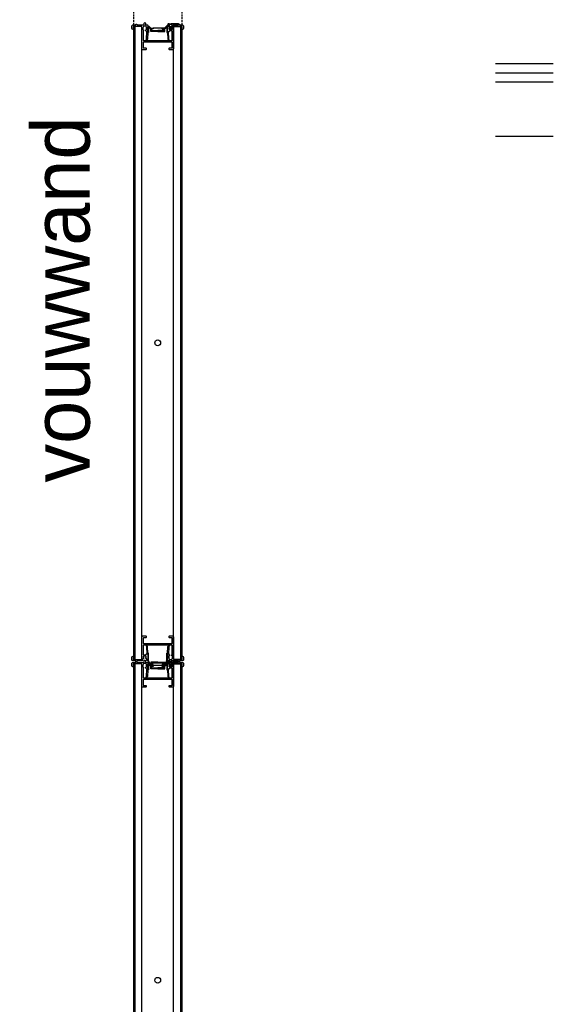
# Model space of a CAD drawing. Header units: millimetres. Extents: x -297000 to 504135, y -166520 to 252050.
# Tile 389 of 416: x 77917 to 78837, y 25042 to 26741. Entities that reach past the tile are written whole.
import ezdxf

# ---------------------------------------------------------------- set-up
doc = ezdxf.new("R2010")
doc.units = ezdxf.units.MM
doc.header["$MEASUREMENT"] = 0
doc.linetypes.add('HIDDEN2', pattern=[4.7625, 3.175, -1.5875])
for name, color, linetype in [('010_T0100_T', 4, 'Continuous'), ('068_HATCH_H', 8, 'Continuous'), ('220_WALIN_E', 1, 'Continuous'), ('220_WALIN_G', 1, 'Continuous'), ('320_DOORS_E', 8, 'Continuous'), ('420_WAFIN_G', 1, 'Continuous')]:
    doc.layers.add(name, color=color, linetype=linetype)
doc.styles.add('VMX 1 SMALL 100', font='unvr55w.TTF', dxfattribs={"height": 100})

# ---------------------------------------------------------------- blocks, each defined once
blk = doc.blocks.new('*U1227')
at = {"layer": '068_HATCH_H'}
h = blk.add_hatch(dxfattribs=at)
h.set_pattern_fill('PLAST', color=256, scale=500, angle=180, style=0)
h.set_pattern_definition([(180, (0, -335.09), (-2e-14, -125), []), (180, (-2e-15, -350.72), (-2e-14, -125), []), (180, (-4e-15, -366.34), (-2e-14, -125), [])])
h.paths.add_polyline_path([(0, -335.1), (100, -335.1), (100, 664.9), (0, 664.9)])
at = {"layer": '220_WALIN_G', "ltscale": 10}
for p, q in [((0, 400), (0, 600)), ((100, 400), (100, 600))]:
    blk.add_line(p, q, dxfattribs=at)
blk.add_lwpolyline([(0, 0), (100, 0), (100, 664.9), (0, 664.9)], close=True, dxfattribs=at)
at = {"layer": '220_WALIN_E', "ltscale": 10, "insert": (50, 500), "char_height": 100, "width": 100, "attachment_point": 5, "style": 'VMX 1 SMALL 100', "bg_fill": 1, "box_fill_scale": 1, "bg_fill_color": 255, "bg_fill_transparency": 0}
blk.add_mtext('{\\fUnivers Condensed|b0|i0|c0|p34;A}', dxfattribs=at)
blk = doc.blocks.new('ESPERO_wandopen')
at = {"layer": '220_WALIN_G', "color": 8}
for points in [[(0, -738.5), (-24.6, -738.5), (-25.1, -739), (-25.1, -748.1), (-24.8, -748.4), (-20.3, -748.4), (-20, -748.7), (-20, -750.9), (-20.5, -751.4), (-25.5, -751.4, -0.414214), (-27.5, -749.4), (-27.5, -711.1), (-42.2, -711.1), (-42.2, -716.2), (-42.7, -716.7, -0.404519), (-44.6, -714.7), (-44.6, -710.7, -0.414214), (-42.6, -708.7), (-37.8, -708.7), (-37.8, -707.3), (-35.8, -707.3), (-35.8, -708.7), (-23.3, -708.7), (-23.3, -705.7, -1), (-21.3, -705.7), (-21.3, -708.7), (-17.6, -708.7), (-17.1, -709.2), (-17.1, -719.9), (-17.6, -720.4), (-19, -720.4), (-19.5, -719.9), (-19.5, -719.5), (-20.3, -718.8), (-20.3, -717), (-19.1, -717), (-19.1, -713.8, 1), (-25.5, -713.8), (-25.5, -717), (-24.3, -717), (-24.3, -719), (-25.1, -719.5), (-25.1, -735), (-24.6, -735.5), (0, -735.5)], [(0, -719.7), (-12.1, -719.7), (-12.1, -715.4, -0.090466), (-15.6, -712.5), (-15.6, -721.9), (-17.2, -721.9), (-17.6, -732.9, -0.312913), (-19.3, -735.2), (-19.7, -733.7, 0.283513), (-19.1, -732.9), (-18.8, -720.4), (-17.1, -720.4), (-17.1, -712.5, -0.697833), (-14.5, -711.5, 0.088145), (-11.5, -714), (-7.9, -714), (-7.9, -715.6), (-10.6, -715.6), (-10.6, -718.2), (0, -718.2)], [(0, -735.5), (24.6, -735.5), (25.1, -735), (25.1, -719.5), (24.6, -719), (20.1, -719), (19.6, -719.5), (19.6, -719.9), (19.1, -720.4), (18.1, -720.4, -0.414214), (17.1, -719.4), (17.1, -709.2, -0.414214), (17.6, -708.7), (17.9, -708.7, -0.339455), (18.4, -709.1), (19.4, -712.6), (20.3, -712.6), (20.6, -712.9), (20.6, -713.8), (20.3, -714.1), (19.9, -714.1), (19.6, -714.4), (19.6, -716.1), (20.1, -716.6), (24.6, -716.6), (25.1, -716.1), (25.1, -714.4), (24.8, -714.1), (24.4, -714.1), (24.1, -713.8), (24.1, -712.9), (24.3, -712.6), (25.4, -712.6), (26.3, -709.1), (26.8, -708.7), (35.6, -708.7), (35.8, -708.5), (35.8, -707.3), (37.8, -707.3), (37.8, -708.7), (42.6, -708.7, -0.414214), (44.6, -710.7), (44.6, -714.7, -0.404484), (42.7, -716.7), (42.2, -716.2), (42.2, -711.1), (27.5, -711.1), (27.5, -749.4, -0.414214), (25.5, -751.4), (20.5, -751.4), (20, -750.9), (20, -748.7), (20.3, -748.4), (24.6, -748.4), (25.1, -747.9), (25.1, -739), (24.6, -738.5), (0, -738.5)], [(0, -719.7), (12.1, -719.7), (12.1, -715.4, 0.090466), (15.6, -712.5), (15.6, -721.9), (17.2, -721.9), (17.6, -732.9, 0.312913), (19.3, -735.2), (19.7, -733.7, -0.283513), (19.1, -732.9), (18.8, -720.4), (17.1, -720.4), (17.1, -712.5, 0.697833), (14.5, -711.5, -0.088145), (11.5, -714), (7.9, -714), (7.9, -715.6), (10.6, -715.6), (10.6, -718.2), (0, -718.2)], [(0, -1779.1), (-24.6, -1779.1), (-25.1, -1779.6), (-25.1, -1795.1), (-24.6, -1795.6), (-20.1, -1795.6), (-19.6, -1795.1), (-19.6, -1794.7), (-19.1, -1794.2), (-18.1, -1794.2, -0.414214), (-17.1, -1795.2), (-17.1, -1805.4, -0.414214), (-17.6, -1805.9), (-17.9, -1805.9, -0.339455), (-18.4, -1805.5), (-19.4, -1802), (-20.3, -1802), (-20.6, -1801.7), (-20.6, -1800.8), (-20.3, -1800.5), (-19.9, -1800.5), (-19.6, -1800.2), (-19.6, -1798.5), (-20.1, -1798), (-24.6, -1798), (-25.1, -1798.5), (-25.1, -1800.2), (-24.8, -1800.5), (-24.4, -1800.5), (-24.1, -1800.8), (-24.1, -1801.7), (-24.3, -1802), (-25.4, -1802), (-26.3, -1805.5), (-26.8, -1805.9), (-35.6, -1805.9), (-35.8, -1806.1), (-35.8, -1807.3), (-37.8, -1807.3), (-37.8, -1805.9), (-42.6, -1805.9, -0.414214), (-44.6, -1803.9), (-44.6, -1799.9, -0.404484), (-42.7, -1797.9), (-42.2, -1798.4), (-42.2, -1803.5), (-27.5, -1803.5), (-27.5, -1765.2, -0.414214), (-25.5, -1763.2), (-20.5, -1763.2), (-20, -1763.7), (-20, -1765.9), (-20.3, -1766.2), (-24.6, -1766.2), (-25.1, -1766.7), (-25.1, -1775.6), (-24.6, -1776.1), (0, -1776.1)], [(0, -1776.1), (24.6, -1776.1), (25.1, -1775.6), (25.1, -1766.5), (24.8, -1766.2), (20.3, -1766.2), (20, -1765.9), (20, -1763.7), (20.5, -1763.2), (25.5, -1763.2, -0.414214), (27.5, -1765.2), (27.5, -1803.5), (42.2, -1803.5), (42.2, -1798.4), (42.7, -1797.9, -0.404519), (44.6, -1799.9), (44.6, -1803.9, -0.414214), (42.6, -1805.9), (37.8, -1805.9), (37.8, -1807.3), (35.8, -1807.3), (35.8, -1805.9), (23.3, -1805.9), (23.3, -1808.9, -1), (21.3, -1808.9), (21.3, -1805.9), (17.6, -1805.9), (17.1, -1805.4), (17.1, -1794.7), (17.6, -1794.2), (19, -1794.2), (19.5, -1794.7), (19.5, -1795.1), (20.3, -1795.8), (20.3, -1797.6), (19.1, -1797.6), (19.1, -1800.8, 1), (25.4, -1800.8), (25.4, -1797.6), (24.3, -1797.6), (24.3, -1795.6), (25.1, -1795.1), (25.1, -1779.6), (24.6, -1779.1), (0, -1779.1)], [(0, -1808.3), (-12.1, -1808.3), (-12.1, -1811.8, -0.224213), (-15.6, -1804.4), (-15.6, -1792.7), (-17.2, -1792.7), (-17.6, -1781.7, 0.329335), (-19.5, -1779.3), (-19.7, -1780.9, -0.283513), (-19.1, -1781.7), (-18.6, -1794.2), (-17.1, -1794.2), (-17.1, -1804.4, 0.27039), (-11.5, -1814), (-7.9, -1814), (-7.9, -1812.4), (-10.6, -1812.4), (-10.6, -1809.8), (0, -1809.8)], [(0, -1808.3), (12.1, -1808.3), (12.1, -1811.8, 0.224213), (15.6, -1804.4), (15.6, -1792.7), (17.2, -1792.7), (17.6, -1781.7, -0.329335), (19.5, -1779.3), (19.7, -1780.9, 0.283513), (19.1, -1781.7), (18.6, -1794.2), (17.1, -1794.2), (17.1, -1804.4, -0.27039), (11.5, -1814), (7.9, -1814), (7.9, -1812.4), (10.6, -1812.4), (10.6, -1809.8), (0, -1809.8)], [(0, -1838.5), (-24.6, -1838.5), (-25.1, -1839), (-25.1, -1848.1), (-24.8, -1848.4), (-20.3, -1848.4), (-20, -1848.7), (-20, -1850.9), (-20.5, -1851.4), (-25.5, -1851.4, -0.414214), (-27.5, -1849.4), (-27.5, -1811.1), (-42.2, -1811.1), (-42.2, -1816.2), (-42.7, -1816.7, -0.404519), (-44.6, -1814.7), (-44.6, -1810.7, -0.414214), (-42.6, -1808.7), (-37.8, -1808.7), (-37.8, -1807.3), (-35.8, -1807.3), (-35.8, -1808.7), (-23.3, -1808.7), (-23.3, -1805.7, -1), (-21.3, -1805.7), (-21.3, -1808.7), (-17.6, -1808.7), (-17.1, -1809.2), (-17.1, -1819.9), (-17.6, -1820.4), (-19, -1820.4), (-19.5, -1819.9), (-19.5, -1819.5), (-20.3, -1818.8), (-20.3, -1817), (-19.1, -1817), (-19.1, -1813.8, 1), (-25.5, -1813.8), (-25.5, -1817), (-24.3, -1817), (-24.3, -1819), (-25.1, -1819.5), (-25.1, -1835), (-24.6, -1835.5), (0, -1835.5)], [(0, -1819.7), (-12.1, -1819.7), (-12.1, -1815.4, -0.090466), (-15.6, -1812.5), (-15.6, -1821.9), (-17.2, -1821.9), (-17.6, -1832.9, -0.312913), (-19.3, -1835.2), (-19.7, -1833.7, 0.283513), (-19.1, -1832.9), (-18.8, -1820.4), (-17.1, -1820.4), (-17.1, -1812.5, -0.697833), (-14.5, -1811.5, 0.088145), (-11.5, -1814), (-7.9, -1814), (-7.9, -1815.6), (-10.6, -1815.6), (-10.6, -1818.2), (0, -1818.2)], [(0, -1835.5), (24.6, -1835.5), (25.1, -1835), (25.1, -1819.5), (24.6, -1819), (20.1, -1819), (19.6, -1819.5), (19.6, -1819.9), (19.1, -1820.4), (18.1, -1820.4, -0.414214), (17.1, -1819.4), (17.1, -1809.2, -0.414214), (17.6, -1808.7), (17.9, -1808.7, -0.339455), (18.4, -1809.1), (19.4, -1812.6), (20.3, -1812.6), (20.6, -1812.9), (20.6, -1813.8), (20.3, -1814.1), (19.9, -1814.1), (19.6, -1814.4), (19.6, -1816.1), (20.1, -1816.6), (24.6, -1816.6), (25.1, -1816.1), (25.1, -1814.4), (24.8, -1814.1), (24.4, -1814.1), (24.1, -1813.8), (24.1, -1812.9), (24.3, -1812.6), (25.4, -1812.6), (26.3, -1809.1), (26.8, -1808.7), (35.6, -1808.7), (35.8, -1808.5), (35.8, -1807.3), (37.8, -1807.3), (37.8, -1808.7), (42.6, -1808.7, -0.414214), (44.6, -1810.7), (44.6, -1814.7, -0.404484), (42.7, -1816.7), (42.2, -1816.2), (42.2, -1811.1), (27.5, -1811.1), (27.5, -1849.4, -0.414214), (25.5, -1851.4), (20.5, -1851.4), (20, -1850.9), (20, -1848.7), (20.3, -1848.4), (24.6, -1848.4), (25.1, -1847.9), (25.1, -1839), (24.6, -1838.5), (0, -1838.5)], [(0, -1819.7), (12.1, -1819.7), (12.1, -1815.4, 0.090466), (15.6, -1812.5), (15.6, -1821.9), (17.2, -1821.9), (17.6, -1832.9, 0.312913), (19.3, -1835.2), (19.7, -1833.7, -0.283513), (19.1, -1832.9), (18.8, -1820.4), (17.1, -1820.4), (17.1, -1812.5, 0.697833), (14.5, -1811.5, -0.088145), (11.5, -1814), (7.9, -1814), (7.9, -1815.6), (10.6, -1815.6), (10.6, -1818.2), (0, -1818.2)]]:
    blk.add_lwpolyline(points, format="xyb", dxfattribs=at)
for points in [[(-27.5, -711.1), (-39.5, -711.1), (-39.5, -1803.5), (-27.5, -1803.5)], [(27.5, -711.1), (39.5, -711.1), (39.5, -1803.5), (27.5, -1803.5)], [(10.6, -718.2), (10.6, -715.6), (7.9, -715.6), (7.9, -714), (-7.9, -714), (-7.9, -715.6), (-10.6, -715.6), (-10.6, -718.2)], [(-27.5, -1811.1), (-39.5, -1811.1), (-39.5, -2903.5), (-27.5, -2903.5)], [(10.6, -1809.8), (10.6, -1812.4), (7.9, -1812.4), (7.9, -1814), (-7.9, -1814), (-7.9, -1812.4), (-10.6, -1812.4), (-10.6, -1809.8)], [(10.6, -1818.2), (10.6, -1815.6), (7.9, -1815.6), (7.9, -1814), (-7.9, -1814), (-7.9, -1815.6), (-10.6, -1815.6), (-10.6, -1818.2)], [(27.5, -1811.1), (39.5, -1811.1), (39.5, -2903.5), (27.5, -2903.5)]]:
    blk.add_lwpolyline(points, close=True, dxfattribs=at)
for points in [[(23.3, -705.9), (35.8, -705.9), (35.8, -708.7), (26.8, -708.7), (26.3, -709.1), (25.4, -712.6), (24.1, -712.6), (24.1, -714.1), (25.1, -714.1), (25.1, -716.1), (24.6, -716.6), (22.2, -716.6), (22.2, -714.9), (22.8, -714.9), (22.8, -713.1), (21.6, -713.1), (21.6, -714.9), (22.2, -714.9), (22.2, -716.6), (20.1, -716.6), (19.6, -716.1), (19.6, -714.1), (20.6, -714.1), (20.6, -712.6), (19.4, -712.6), (18.2, -708.1), (18, -707.8, -0.881032), (20.2, -706.6), (21.4, -708.2), (20.8, -708.5), (20.1, -707.9), (19.5, -708), (19.6, -708.9, 1.067654), (25, -708.6), (23.3, -708.6)], [(23.3, -1805.9), (35.8, -1805.9), (35.8, -1808.7), (26.8, -1808.7), (26.3, -1809.1), (25.4, -1812.6), (24.1, -1812.6), (24.1, -1814.1), (25.1, -1814.1), (25.1, -1816.1), (24.6, -1816.6), (22.2, -1816.6), (22.2, -1814.9), (22.8, -1814.9), (22.8, -1813.1), (21.6, -1813.1), (21.6, -1814.9), (22.2, -1814.9), (22.2, -1816.6), (20.1, -1816.6), (19.6, -1816.1), (19.6, -1814.1), (20.6, -1814.1), (20.6, -1812.6), (19.4, -1812.6), (18.2, -1808.1), (18, -1807.8, -0.881032), (20.2, -1806.6), (21.4, -1808.2), (20.8, -1808.5), (20.1, -1807.9), (19.5, -1808), (19.6, -1808.9, 1.067654), (25, -1808.6), (23.3, -1808.6)]]:
    blk.add_lwpolyline(points, format="xyb", close=True, dxfattribs=at)
for centre in [(0, -1257.3), (0, -2357.3)]:
    blk.add_circle(centre, 5, dxfattribs=at)
at = {"layer": '320_DOORS_E', "linetype": 'HIDDEN2'}
for points in [[(-41.5, -62), (-41.5, -707.3)], [(41.5, -62), (41.5, -707.3)]]:
    blk.add_lwpolyline(points, dxfattribs=at)
at = {"layer": '420_WAFIN_G', "color": 8}
for points in [[(-41.5, -711.1), (-41.5, -1803.5)], [(41.5, -711.1), (41.5, -1803.5)], [(-41.5, -1811.1), (-41.5, -2903.5)], [(41.5, -1811.1), (41.5, -2903.5)]]:
    blk.add_lwpolyline(points, dxfattribs=at)
blk = doc.blocks.new('1006_X-01.01')
blk.add_blockref('ESPERO_wandopen', (6380, 18015.4))
at = {"layer": '220_WALIN_G', "ltscale": 10}
blk.add_blockref('*U1227', (6962.5, 17450), dxfattribs=at)

msp = doc.modelspace()

# ---------------------------------------------------------------- block references
msp.add_blockref('1006_X-01.01', (71775, 9425))

# ---------------------------------------------------------------- texts
at = {"layer": '010_T0100_T', "insert": (77988.5, 25941.9), "char_height": 100, "attachment_point": 4, "rotation": 90, "style": 'VMX 1 SMALL 100'}
msp.add_mtext('vouwwand', dxfattribs=at)

doc.saveas('drawing.dxf')
